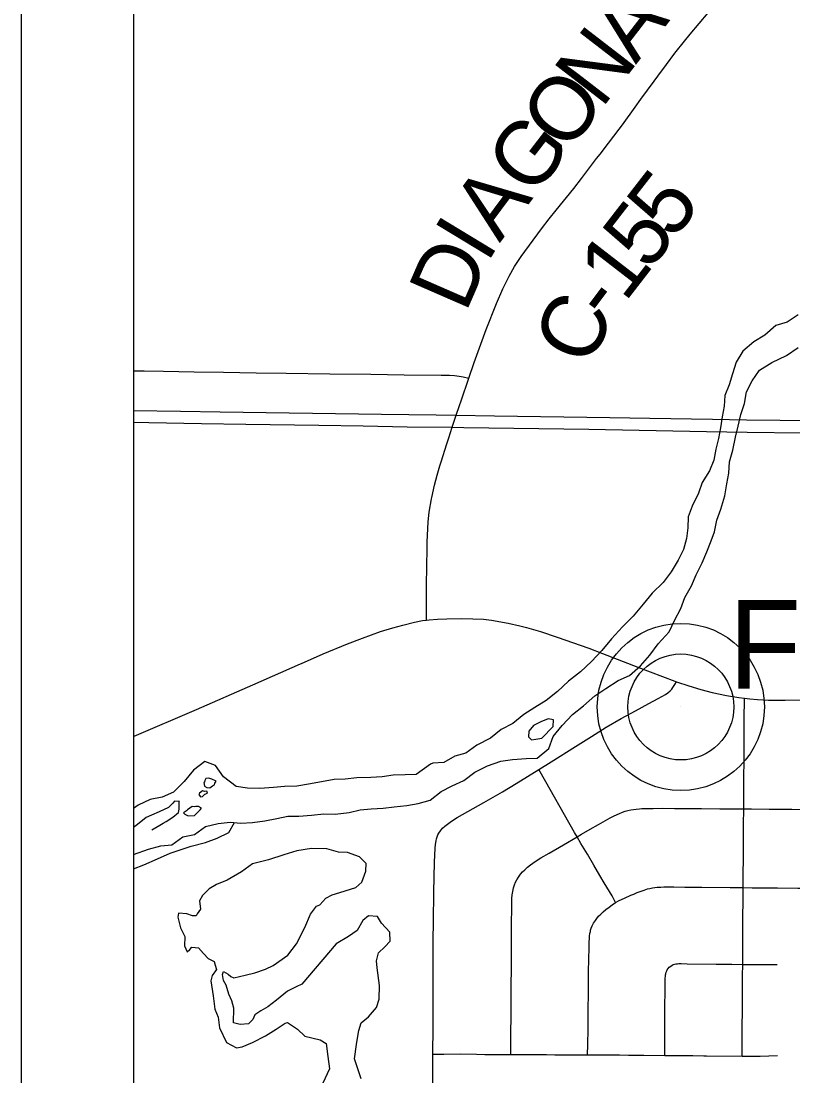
# Model space of a CAD drawing. Extents: x 0 to 34, y 0 to 22.
# Drawn here: x 13.344 to 14.031, y 18.186 to 19.125 of the extents above; entities that cross this region are included whole.
import ezdxf

# ---------------------------------------------------------------- set-up
doc = ezdxf.new("R2010")
doc.units = 0
for name, color, linetype in [('GM_X_Corporation', 7, 'Continuous'), ('GM_X_County_Road', 7, 'Continuous'), ('GM_X_County_Road_Text', 7, 'Continuous'), ('GM_X_Interstate_Route', 7, 'Continuous'), ('GM_X_Major_River', 7, 'Continuous'), ('GM_X_Minor_Lake', 7, 'Continuous'), ('GM_X_Minor_River', 7, 'Continuous'), ('GM_X_State_Route', 7, 'Continuous'), ('GM_X_Township_Road', 7, 'Continuous'), ('GM_X_Unincorporated', 7, 'Continuous'), ('GM_X_Unincorporated_Location', 7, 'Continuous'), ('GM_X_Unincorporated_Text', 7, 'Continuous'), ('SH_Data', 7, 'Continuous')]:
    doc.layers.add(name, color=color, linetype=linetype)

msp = doc.modelspace()

# ---------------------------------------------------------------- linework, layer by layer
at = {"layer": 'GM_X_Corporation'}
msp.add_lwpolyline([(18.77499, 16.67769), (18.75535, 18.17398), (18.75316, 18.52001), (18.75311, 18.53212), (18.758, 19.39506), (18.75059, 19.92386), (13.44381, 19.92386), (13.44381, 15.60337)], dxfattribs=at)
at = {"layer": 'GM_X_County_Road'}
for points in [[(13.74233, 18.80679), (13.74712, 18.82095), (13.75783, 18.85015), (13.76712, 18.87324), (13.77276, 18.88642), (13.77829, 18.89762), (13.78323, 18.9063), (13.78899, 18.91523), (13.80715, 18.93973), (13.81402, 18.94858), (13.8202, 18.95639), (13.8358, 18.97573), (13.84269, 18.98452), (13.85619, 19.00235), (13.85924, 19.0063), (13.86685, 19.01613), (13.87628, 19.02846), (13.87927, 19.03242), (13.89051, 19.04803), (13.89545, 19.05518), (13.90731, 19.07117), (13.91069, 19.07563), (13.91847, 19.0861), (13.9259, 19.09609), (13.93436, 19.10684), (13.93944, 19.11313), (13.95551, 19.13211)], [(13.7092, 18.69952), (13.70938, 18.70051), (13.71186, 18.71149), (13.71427, 18.72051), (13.71545, 18.72471), (13.71668, 18.72888), (13.71776, 18.73245), (13.7228, 18.74848), (13.72463, 18.75376), (13.72774, 18.76315), (13.73125, 18.77382), (13.73417, 18.78266), (13.73555, 18.78679), (13.74233, 18.80679)], [(13.70468, 18.59151), (13.70478, 18.6014), (13.70489, 18.61304), (13.70468, 18.6197), (13.70509, 18.6421), (13.70522, 18.65228), (13.70539, 18.66089), (13.70628, 18.6789), (13.70713, 18.68759), (13.7092, 18.69952)], [(13.59352, 18.55297), (13.61261, 18.56133), (13.63445, 18.57043), (13.64782, 18.57552), (13.66365, 18.58123), (13.67467, 18.58473), (13.68355, 18.58708), (13.69416, 18.58966), (13.70119, 18.59101), (13.70468, 18.59151)], [(13.44381, 18.48775), (13.44459, 18.48809), (13.49997, 18.5118), (13.55004, 18.53384), (13.59261, 18.55257), (13.59352, 18.55297)], [(13.71031, 18.20516), (13.71064, 18.2291), (13.71063, 18.24522), (13.71066, 18.26309), (13.71067, 18.28703), (13.71063, 18.30633), (13.71091, 18.3231), (13.71117, 18.34921), (13.71173, 18.37597), (13.71245, 18.38845), (13.71274, 18.39163), (13.7133, 18.39503), (13.71372, 18.39691), (13.71425, 18.39858), (13.7149, 18.40024), (13.71574, 18.4018), (13.71722, 18.40402)], [(13.71168, 17.95053), (13.71138, 17.96287), (13.7106, 18.00293), (13.71025, 18.02471), (13.71021, 18.05019), (13.71, 18.0676), (13.71001, 18.08066), (13.71043, 18.11048), (13.70993, 18.15008), (13.71024, 18.18557), (13.71031, 18.20516)]]:
    msp.add_lwpolyline(points, dxfattribs=at)
at = {"layer": 'GM_X_Interstate_Route'}
for points in [[(13.44381, 18.7782), (13.48588, 18.77751), (13.52108, 18.777), (13.66467, 18.77489), (13.71334, 18.77411), (13.73125, 18.77382), (13.76538, 18.77327), (13.86802, 18.77173), (13.90352, 18.77119), (13.95942, 18.77035), (13.98974, 18.76989), (14.01976, 18.7694), (14.07788, 18.76845)], [(13.44381, 18.76767), (13.45753, 18.76742), (13.50443, 18.76658), (13.54392, 18.76596), (13.60899, 18.76494), (13.64832, 18.76432), (13.68765, 18.76368), (13.72774, 18.76315), (13.73792, 18.76302), (13.84936, 18.76154), (13.95408, 18.7593), (13.99038, 18.75888), (14.03863, 18.75832)]]:
    msp.add_lwpolyline(points, dxfattribs=at)
at = {"layer": 'GM_X_Major_River'}
for p, q in [((13.80738, 18.4864), (13.81752, 18.49672)), ((13.51175, 18.44203), (13.51411, 18.44394)), ((13.50518, 18.43448), (13.50744, 18.4364)), ((13.49831, 18.41765), (13.50319, 18.42262)), ((13.46011, 18.40483), (13.46727, 18.40905))]:
    msp.add_line(p, q, dxfattribs=at)
for points in [[(14.03574, 18.86328), (14.02594, 18.85676), (14.01575, 18.85365), (14.00597, 18.84523), (13.99618, 18.83908), (13.9864, 18.83105), (13.98042, 18.82114), (13.9771, 18.81087), (13.97414, 18.80098), (13.97043, 18.79147), (13.96975, 18.78199), (13.96793, 18.77249), (13.96649, 18.76262), (13.96467, 18.75312), (13.96247, 18.74362), (13.96066, 18.73375), (13.95657, 18.72423), (13.95021, 18.71394), (13.94688, 18.70443), (13.94129, 18.69301), (13.93758, 18.6835), (13.93727, 18.67364), (13.93621, 18.66415), (13.93364, 18.65426), (13.92879, 18.64474), (13.92243, 18.63445), (13.91532, 18.62492), (13.90555, 18.61536), (13.89768, 18.60582), (13.88868, 18.59513), (13.87929, 18.58557), (13.86953, 18.57488), (13.8609, 18.56457), (13.85152, 18.55464), (13.84175, 18.54546), (13.83121, 18.53703), (13.82144, 18.52786), (13.81129, 18.51981), (13.80111, 18.51367), (13.79132, 18.50752), (13.78154, 18.49948), (13.77136, 18.49409), (13.76158, 18.48643), (13.74952, 18.48027), (13.73973, 18.47299), (13.72991, 18.47026), (13.72011, 18.46487), (13.71028, 18.46404), (13.70839, 18.46327)], [(13.95804, 18.66203), (13.9612, 18.67007), (13.96336, 18.68035), (13.96666, 18.69026), (13.97032, 18.70208), (13.97209, 18.71273), (13.97388, 18.72225), (13.97452, 18.73251), (13.97744, 18.7428), (13.97996, 18.75422), (13.98212, 18.76412), (13.98466, 18.7744), (13.98796, 18.78431), (13.98974, 18.79459), (13.99455, 18.80452), (14.00126, 18.81409), (14.01217, 18.82067), (14.02536, 18.8269), (14.0355, 18.83424)], [(13.44381, 18.3828), (13.45737, 18.38768), (13.46832, 18.39047), (13.47816, 18.39134), (13.48792, 18.39867), (13.49813, 18.40069), (13.5079, 18.40764), (13.51923, 18.41043), (13.52982, 18.41169), (13.5393, 18.41067), (13.5499, 18.41117), (13.56086, 18.41282), (13.57145, 18.41484), (13.58127, 18.41685), (13.59112, 18.41697), (13.60247, 18.41786), (13.61344, 18.41913), (13.62329, 18.41887), (13.63577, 18.42015), (13.64559, 18.42254), (13.65543, 18.42342), (13.66603, 18.42392), (13.67586, 18.42518), (13.68721, 18.42645), (13.69742, 18.42809), (13.70799, 18.43125), (13.71775, 18.43896), (13.72754, 18.44401), (13.73809, 18.44869), (13.74786, 18.45602), (13.75915, 18.46185), (13.77085, 18.46578), (13.78144, 18.46743), (13.79355, 18.46833), (13.80339, 18.46844), (13.81352, 18.4773), (13.81757, 18.48798), (13.82542, 18.49756), (13.83477, 18.50755), (13.84454, 18.51526), (13.85466, 18.52411), (13.86443, 18.53068), (13.87534, 18.53764), (13.88552, 18.54232), (13.89527, 18.55079), (13.9035, 18.56038), (13.91096, 18.57034), (13.92068, 18.58108), (13.9255, 18.59102), (13.93106, 18.60171), (13.93474, 18.61163), (13.94068, 18.62195), (13.94474, 18.63188), (13.9503, 18.64258), (13.95436, 18.65212), (13.95804, 18.66203)], [(13.81752, 18.49672), (13.81785, 18.50279), (13.81293, 18.50351), (13.80651, 18.50081), (13.8001, 18.49773), (13.79597, 18.49276), (13.79564, 18.48745), (13.79831, 18.48482), (13.80209, 18.4856), (13.80738, 18.4864)], [(13.70839, 18.46327), (13.69559, 18.45406), (13.68576, 18.45361), (13.67516, 18.45353), (13.66533, 18.45194), (13.65512, 18.45148), (13.64263, 18.451), (13.63242, 18.44979), (13.62258, 18.44971), (13.60142, 18.44576), (13.58932, 18.44377), (13.57835, 18.4433), (13.56851, 18.44247), (13.55641, 18.44162), (13.54543, 18.44191), (13.5352, 18.44335), (13.52416, 18.45199), (13.51689, 18.46218), (13.5074, 18.46552), (13.49724, 18.45785), (13.48899, 18.44793), (13.4796, 18.43837), (13.46942, 18.43374), (13.45884, 18.43176), (13.4479, 18.42675), (13.44381, 18.42378)], [(13.51411, 18.44394), (13.51589, 18.44483), (13.51625, 18.44624), (13.51737, 18.44815), (13.51358, 18.45001), (13.51092, 18.45075), (13.50828, 18.45035), (13.50753, 18.44883), (13.50716, 18.44731), (13.50641, 18.44692), (13.50719, 18.44352), (13.50909, 18.44239), (13.51175, 18.44203)], [(13.50744, 18.4364), (13.5097, 18.43755), (13.50931, 18.43907), (13.50704, 18.43905), (13.50543, 18.43949), (13.50251, 18.4375), (13.50214, 18.43636), (13.50367, 18.43409), (13.50518, 18.43448)], [(13.46727, 18.40905), (13.47029, 18.41059), (13.47291, 18.41212), (13.47895, 18.41597), (13.48384, 18.42018), (13.48457, 18.42322), (13.48452, 18.42967), (13.4849, 18.43005), (13.48035, 18.4304), (13.47886, 18.42849), (13.4751, 18.42466), (13.4668, 18.42081), (13.46001, 18.41772), (13.45511, 18.41579), (13.44759, 18.40966), (13.44381, 18.40671)], [(13.50319, 18.42262), (13.50431, 18.42415), (13.50165, 18.42565), (13.49938, 18.42563), (13.49825, 18.42524), (13.49598, 18.4256), (13.49184, 18.42254), (13.49109, 18.42177), (13.48845, 18.41986), (13.48959, 18.41872), (13.49263, 18.41723), (13.49831, 18.41765)]]:
    msp.add_lwpolyline(points, dxfattribs=at)
at = {"layer": 'GM_X_Minor_Lake'}
msp.add_line((13.62447, 18.30331), (13.59371, 18.26742), dxfattribs=at)
for points in [[(13.59371, 18.26742), (13.5888, 18.26511), (13.58089, 18.26126), (13.57111, 18.25322), (13.56358, 18.24709), (13.55718, 18.24362), (13.5519, 18.24017), (13.55004, 18.23598), (13.54629, 18.23216), (13.53873, 18.23135), (13.53304, 18.23282), (13.53331, 18.2461), (13.53137, 18.25253), (13.52868, 18.25858), (13.52634, 18.26653), (13.52404, 18.27068), (13.52324, 18.27599), (13.52398, 18.27865), (13.52816, 18.2764), (13.53045, 18.27414), (13.53311, 18.27303), (13.54331, 18.27538), (13.552, 18.27734), (13.56143, 18.28083), (13.56822, 18.28392), (13.5814, 18.29312), (13.58889, 18.30342), (13.59635, 18.31789), (13.60155, 18.32969), (13.6068, 18.33694), (13.60982, 18.3381), (13.61507, 18.34383), (13.62072, 18.34691), (13.62752, 18.34885), (13.64187, 18.35351), (13.64713, 18.35811), (13.65084, 18.368), (13.65117, 18.37483), (13.64506, 18.38085), (13.63444, 18.38456), (13.62649, 18.38488), (13.61587, 18.38783), (13.60224, 18.38811), (13.58939, 18.38611), (13.57768, 18.38261), (13.56409, 18.37795), (13.54973, 18.37443), (13.53995, 18.36753), (13.52714, 18.35984), (13.51771, 18.35598), (13.5113, 18.35213), (13.50529, 18.3464), (13.50268, 18.34145), (13.50349, 18.33425), (13.5005, 18.33005), (13.49975, 18.32815), (13.49635, 18.32812), (13.49141, 18.32998), (13.48384, 18.33068), (13.48349, 18.32689), (13.48583, 18.31742), (13.48968, 18.30987), (13.48936, 18.30152), (13.49167, 18.29622), (13.49393, 18.29814), (13.4958, 18.30043), (13.50186, 18.29972), (13.50607, 18.29482), (13.51026, 18.2903), (13.51558, 18.28769), (13.51674, 18.28428), (13.51791, 18.2805), (13.51379, 18.27515), (13.51269, 18.27021), (13.51468, 18.25696), (13.51629, 18.24521), (13.51937, 18.23802), (13.52058, 18.22855), (13.52674, 18.21532), (13.53548, 18.21084), (13.54077, 18.21164), (13.54982, 18.2155), (13.56151, 18.22128), (13.57093, 18.22742), (13.57883, 18.23279), (13.5811, 18.23319), (13.58985, 18.22719), (13.59633, 18.22117), (13.60998, 18.21786), (13.61531, 18.21448), (13.61691, 18.20312), (13.61851, 18.19213), (13.61255, 18.17919)], [(13.64659, 18.18324), (13.64077, 18.20103), (13.64257, 18.21356), (13.64364, 18.22115), (13.64436, 18.22609), (13.64658, 18.23293), (13.65297, 18.23829), (13.6601, 18.24669), (13.66269, 18.25392), (13.66298, 18.26606), (13.66096, 18.28197), (13.66016, 18.28804), (13.662, 18.29526), (13.66763, 18.30061), (13.67252, 18.30558), (13.67208, 18.31354), (13.66482, 18.32183), (13.66099, 18.32749), (13.65304, 18.32819), (13.64815, 18.32398), (13.64292, 18.31521), (13.63539, 18.30985), (13.62447, 18.30331)]]:
    msp.add_lwpolyline(points, dxfattribs=at)
at = {"layer": 'GM_X_Minor_River'}
msp.add_lwpolyline([(13.44381, 18.36998), (13.45323, 18.37369), (13.4653, 18.37909), (13.47661, 18.38411), (13.49511, 18.39032), (13.50796, 18.39345), (13.51852, 18.39733), (13.52871, 18.40234), (13.53395, 18.41125)], dxfattribs=at)
at = {"layer": 'GM_X_State_Route'}
for points in [[(13.70468, 18.59151), (13.70724, 18.59187), (13.71464, 18.59236), (13.72291, 18.59273), (13.73583, 18.5928), (13.7461, 18.59272), (13.75535, 18.59222), (13.76261, 18.59129), (13.77736, 18.58874), (13.78771, 18.58645), (13.79376, 18.58496), (13.80635, 18.58134), (13.82113, 18.57644), (13.84924, 18.56638), (13.86145, 18.56174), (13.89275, 18.54965), (13.92586, 18.53712), (13.92722, 18.53665), (13.93817, 18.53288), (13.94885, 18.5297), (13.95907, 18.52715), (13.97181, 18.52446), (13.9828, 18.52259), (13.98776, 18.52197), (13.99263, 18.52137), (13.99939, 18.52071), (14.00927, 18.5202), (14.02413, 18.52007), (14.03905, 18.5204)], [(13.59352, 18.55297), (13.61261, 18.56133), (13.63445, 18.57043), (13.64782, 18.57552), (13.66365, 18.58123), (13.67467, 18.58473), (13.68355, 18.58708), (13.69416, 18.58966), (13.70119, 18.59101), (13.70468, 18.59151)], [(13.44381, 18.48775), (13.44459, 18.48809), (13.49997, 18.5118), (13.55004, 18.53384), (13.59261, 18.55257), (13.59352, 18.55297)]]:
    msp.add_lwpolyline(points, dxfattribs=at)
at = {"layer": 'GM_X_Township_Road'}
msp.add_line((13.44381, 18.8135), (13.45333, 18.81333), dxfattribs=at)
for points in [[(13.45333, 18.81333), (13.47045, 18.81301), (13.49784, 18.81256), (13.52405, 18.81215), (13.55309, 18.81171), (13.57988, 18.81131), (13.61865, 18.81075), (13.65517, 18.81032), (13.68493, 18.80998), (13.71776, 18.80956), (13.72523, 18.80946), (13.72962, 18.80923), (13.73389, 18.80864), (13.73744, 18.80804), (13.74233, 18.80679)], [(13.80477, 18.45859), (13.81582, 18.46527), (13.83739, 18.47887), (13.85156, 18.48786), (13.86476, 18.49604), (13.87817, 18.50387), (13.89069, 18.51081), (13.90276, 18.51728), (13.91099, 18.52162), (13.91765, 18.52536), (13.91972, 18.52672), (13.92159, 18.52842), (13.92305, 18.53013), (13.92395, 18.53135), (13.92574, 18.53428), (13.92722, 18.53665)], [(13.98712, 18.42339), (13.98714, 18.42828), (13.98731, 18.4475), (13.98746, 18.4702), (13.9876, 18.4897), (13.98768, 18.50464), (13.98775, 18.51977), (13.98776, 18.52197)], [(13.71722, 18.40402), (13.71893, 18.40613), (13.72095, 18.40793), (13.72344, 18.40987), (13.72573, 18.41168), (13.72873, 18.41376), (13.73212, 18.41584), (13.75577, 18.42902), (13.77232, 18.43871), (13.78453, 18.4461), (13.80477, 18.45859)], [(13.83878, 18.39862), (13.83658, 18.40237), (13.80604, 18.45633), (13.80477, 18.45859)], [(13.83878, 18.39862), (13.84269, 18.40088), (13.85059, 18.40544), (13.85777, 18.40956), (13.86836, 18.41552), (13.87137, 18.41706), (13.8744, 18.4185), (13.87672, 18.41944), (13.8792, 18.42043), (13.88154, 18.42128), (13.88414, 18.422), (13.88667, 18.4226), (13.88907, 18.42302), (13.89133, 18.42329), (13.89426, 18.42356), (13.89658, 18.42367), (13.89886, 18.42375), (13.90217, 18.42386), (13.90659, 18.4239), (13.91491, 18.42392), (13.92567, 18.42391), (13.93598, 18.42385), (13.94955, 18.42376), (13.96593, 18.42359), (13.98126, 18.42344), (13.98712, 18.42339)], [(13.98672, 18.35334), (13.98679, 18.36069), (13.98692, 18.38399), (13.98705, 18.40914), (13.98712, 18.42339)], [(13.98712, 18.42339), (13.99404, 18.42335), (14.00977, 18.42326), (14.03002, 18.42315), (14.05017, 18.42302), (14.07526, 18.42286), (14.098, 18.42272), (14.11127, 18.42263), (14.12511, 18.42251), (14.12932, 18.42248)], [(13.77976, 18.20479), (13.77979, 18.20733), (13.77992, 18.22311), (13.78006, 18.23959), (13.78024, 18.26008), (13.78047, 18.28755), (13.78051, 18.30341), (13.78055, 18.32254), (13.7806, 18.33392), (13.78062, 18.33989), (13.78072, 18.34352), (13.78102, 18.34705), (13.78148, 18.34994), (13.78229, 18.35313), (13.78317, 18.35584), (13.78405, 18.35819), (13.78516, 18.36033), (13.78662, 18.36267), (13.7884, 18.36518), (13.79023, 18.36745), (13.79215, 18.36929), (13.79465, 18.3715), (13.7973, 18.37355), (13.80138, 18.37651), (13.80664, 18.37973), (13.81392, 18.38406), (13.8268, 18.39156), (13.83878, 18.39862)], [(13.87316, 18.34016), (13.8699, 18.34598), (13.86303, 18.35768), (13.8592, 18.36414), (13.85366, 18.37345), (13.84794, 18.38301), (13.84229, 18.39264), (13.83878, 18.39862)], [(13.87316, 18.34016), (13.87628, 18.34173), (13.88104, 18.344), (13.88662, 18.3465), (13.8892, 18.34759), (13.89227, 18.34892), (13.89497, 18.34995), (13.89843, 18.35113), (13.90162, 18.35214), (13.90368, 18.35261), (13.90603, 18.35305), (13.90812, 18.35337), (13.91016, 18.3536), (13.9134, 18.35382), (13.91617, 18.35397), (13.91914, 18.35397), (13.92482, 18.35392), (13.93472, 18.35383), (13.9499, 18.35368), (13.97499, 18.35345), (13.98672, 18.35334)], [(13.98623, 18.28492), (13.98624, 18.29169), (13.98648, 18.32576), (13.98662, 18.34289), (13.98672, 18.35334)], [(13.98672, 18.35334), (13.99478, 18.35328), (14.01735, 18.35312), (14.03543, 18.35298), (14.05399, 18.35284), (14.06785, 18.35279), (14.08353, 18.35274), (14.10152, 18.3526), (14.12362, 18.35243), (14.12846, 18.3524)], [(13.84811, 18.20447), (13.84828, 18.21376), (13.84853, 18.22729), (13.84866, 18.23857), (13.84896, 18.26523), (13.84904, 18.27753), (13.84925, 18.29045), (13.84946, 18.29872), (13.84957, 18.30218), (13.84969, 18.30522), (13.84984, 18.30764), (13.85, 18.30999), (13.8503, 18.31244), (13.85061, 18.31422), (13.85089, 18.31548), (13.85146, 18.31737), (13.85227, 18.3194), (13.85342, 18.32163), (13.85508, 18.32406), (13.85635, 18.32583), (13.858, 18.3278), (13.85993, 18.32975), (13.86198, 18.3317), (13.86454, 18.33389), (13.86733, 18.33605), (13.87019, 18.3381), (13.87316, 18.34016)], [(13.91686, 18.20387), (13.91686, 18.22021), (13.91701, 18.24372), (13.91709, 18.26508), (13.91711, 18.26787), (13.91716, 18.27038), (13.91725, 18.27263), (13.91742, 18.27438), (13.91767, 18.27576), (13.91786, 18.27672), (13.91818, 18.27793), (13.91859, 18.27914), (13.91909, 18.2801), (13.91989, 18.28127), (13.92087, 18.28238), (13.92225, 18.28351), (13.92333, 18.28424), (13.92446, 18.28478), (13.92551, 18.28515), (13.92681, 18.28543), (13.92812, 18.28561), (13.92947, 18.28567), (13.93134, 18.28572), (13.93683, 18.28563), (13.96272, 18.28525), (13.97647, 18.28506), (13.98623, 18.28492)], [(13.98568, 18.20339), (13.98574, 18.21057), (13.98582, 18.21859), (13.9859, 18.22934), (13.98603, 18.24392), (13.98613, 18.26133), (13.9862, 18.27491), (13.98623, 18.28492)], [(13.98623, 18.28492), (13.99232, 18.28492), (14.00194, 18.28491), (14.01331, 18.28491), (14.01682, 18.28491)], [(13.71031, 18.20516), (13.72023, 18.20518), (13.73504, 18.20523), (13.74925, 18.20516), (13.75665, 18.20491), (13.77394, 18.2049), (13.77976, 18.20479)], [(13.77976, 18.20479), (13.78745, 18.20485), (13.81159, 18.20464), (13.81903, 18.20461), (13.83703, 18.20444), (13.84323, 18.20445), (13.84811, 18.20447)], [(13.84811, 18.20447), (13.85005, 18.20448), (13.86678, 18.20446), (13.87665, 18.2044), (13.88468, 18.20432), (13.89832, 18.20408), (13.91686, 18.20387)], [(13.91686, 18.20387), (13.92563, 18.20377), (13.94174, 18.20376), (13.95158, 18.20368), (13.95397, 18.20372), (13.98568, 18.20339)], [(13.98568, 18.20339), (13.99118, 18.20334), (14.00174, 18.20327), (14.01728, 18.20383)]]:
    msp.add_lwpolyline(points, dxfattribs=at)
at = {"layer": 'GM_X_Unincorporated'}
for radius in [0.0744, 0.04716]:
    msp.add_circle((13.93117, 18.51416), radius, dxfattribs=at)
at = {"layer": 'GM_X_Unincorporated_Location'}
msp.add_line((13.93117, 18.51416), (13.93117, 18.51416), dxfattribs=at)
at = {"layer": 'SH_Data'}
for p, q in [((13.34381, 20.02386), (13.34381, 13.02386)), ((13.44381, 19.92386), (13.44381, 13.12386))]:
    msp.add_line(p, q, dxfattribs=at)

# ---------------------------------------------------------------- texts
at = {"layer": 'GM_X_County_Road_Text'}
for s, rotation, p in [('A', 52.3872, (13.8911, 19.08566)), ('N', 52.38459, (13.86057, 19.04605)), ('O', 52.38187, (13.83005, 19.00644)), ('G', 52.45472, (13.7996, 18.96681)), ('5', 52.14966, (13.92419, 18.92886)), ('A', 53.32608, (13.76987, 18.92689)), ('5', 52.19439, (13.90275, 18.90122)), ('I', 58.78321, (13.75858, 18.90812)), ('D', 66.45509, (13.73953, 18.86407)), ('1', 52.27974, (13.88135, 18.87355)), ('-', 53.09107, (13.86746, 18.85506)), ('C', 66.09417, (13.85027, 18.81533))]:
    msp.add_text(s, height=0.05682, rotation=rotation, dxfattribs=at).set_placement(p)
at = {"layer": 'GM_X_Unincorporated_Text'}
msp.add_text('Freedom Dam', height=0.0789773, rotation=0.00001, dxfattribs=at).set_placement((13.9738, 18.53031))

doc.saveas('drawing.dxf')
